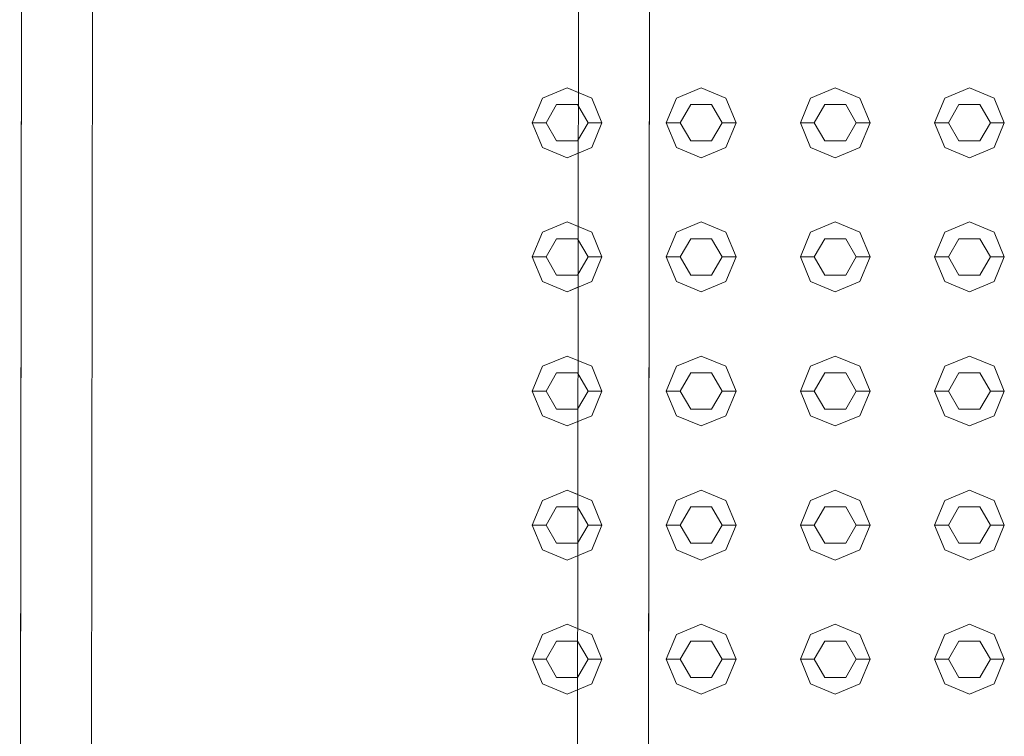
# Model space of a CAD drawing. Header units: millimetres. Extents: x 321 to 585, y -277 to 9.
# Tile 792 of 1056: x 344.006 to 344.711, y -18.312 to -17.799. Entities that reach past the tile are written whole.
import ezdxf

# ---------------------------------------------------------------- set-up
doc = ezdxf.new("R2010")
doc.units = ezdxf.units.MM
doc.header["$MEASUREMENT"] = 0
doc.layers.add('IFC-Elemento construtivo genérico-Contorno', color=253, linetype='Continuous', lineweight=5)
doc.layers.add('IFC-Porta-Contorno', color=142, linetype='Continuous', lineweight=5)

msp = doc.modelspace()

# ---------------------------------------------------------------- linework, layer by layer
at = {"layer": 'IFC-Elemento construtivo genérico-Contorno', "lineweight": 5}
for p, q in [((344.38007, -17.85509), (344.39775, -17.84777)), ((344.38007, -17.85509), (344.39775, -17.84777)), ((344.39775, -17.84777), (344.40574, -17.85108)), ((344.39775, -17.84777), (344.41543, -17.85509)), ((344.47607, -17.85509), (344.49375, -17.84777)), ((344.47607, -17.85509), (344.49375, -17.84777)), ((344.49375, -17.84777), (344.51143, -17.85509)), ((344.49375, -17.84777), (344.51143, -17.85509)), ((344.57207, -17.85509), (344.58975, -17.84777)), ((344.57207, -17.85509), (344.58975, -17.84777)), ((344.58975, -17.84777), (344.60743, -17.85509)), ((344.58975, -17.84777), (344.60743, -17.85509)), ((344.66807, -17.85509), (344.68575, -17.84777)), ((344.66807, -17.85509), (344.68575, -17.84777)), ((344.68575, -17.84777), (344.70343, -17.85509)), ((344.68575, -17.84777), (344.70343, -17.85509)), ((344.37275, -17.87277), (344.38007, -17.85509)), ((344.37275, -17.87277), (344.38007, -17.85509)), ((344.38275, -17.87277), (344.39025, -17.85978)), ((344.38275, -17.87277), (344.39025, -17.85978)), ((344.39025, -17.85978), (344.40525, -17.85978)), ((344.39025, -17.85978), (344.40525, -17.85978)), ((344.40525, -17.85978), (344.40573, -17.86061)), ((344.40525, -17.85978), (344.41275, -17.87277)), ((344.41543, -17.85509), (344.42275, -17.87277)), ((344.46875, -17.87277), (344.47607, -17.85509)), ((344.46875, -17.87277), (344.47607, -17.85509)), ((344.47875, -17.87277), (344.48625, -17.85978)), ((344.47875, -17.87277), (344.48625, -17.85978)), ((344.48625, -17.85978), (344.50125, -17.85978)), ((344.48625, -17.85978), (344.50125, -17.85978)), ((344.50125, -17.85978), (344.50875, -17.87277)), ((344.50125, -17.85978), (344.50875, -17.87277)), ((344.51143, -17.85509), (344.51875, -17.87277)), ((344.51143, -17.85509), (344.51875, -17.87277)), ((344.56475, -17.87277), (344.57207, -17.85509)), ((344.56475, -17.87277), (344.57207, -17.85509)), ((344.57475, -17.87277), (344.58225, -17.85978)), ((344.57475, -17.87277), (344.58225, -17.85978)), ((344.58225, -17.85978), (344.59725, -17.85978)), ((344.58225, -17.85978), (344.59725, -17.85978)), ((344.59725, -17.85978), (344.60475, -17.87277)), ((344.59725, -17.85978), (344.60475, -17.87277)), ((344.60743, -17.85509), (344.61475, -17.87277)), ((344.60743, -17.85509), (344.61475, -17.87277)), ((344.66075, -17.87277), (344.66807, -17.85509)), ((344.66075, -17.87277), (344.66807, -17.85509)), ((344.67075, -17.87277), (344.67825, -17.85978)), ((344.67075, -17.87277), (344.67825, -17.85978)), ((344.67825, -17.85978), (344.69325, -17.85978)), ((344.67825, -17.85978), (344.69325, -17.85978)), ((344.69325, -17.85978), (344.70075, -17.87277)), ((344.69325, -17.85978), (344.70075, -17.87277)), ((344.70343, -17.85509), (344.71075, -17.87277)), ((344.70343, -17.85509), (344.71075, -17.87277)), ((344.37275, -17.87277), (344.38275, -17.87277)), ((344.37275, -17.87277), (344.38007, -17.89044)), ((344.37275, -17.87277), (344.38275, -17.87277)), ((344.37275, -17.87277), (344.38007, -17.89044)), ((344.38275, -17.87277), (344.39025, -17.88575)), ((344.38275, -17.87277), (344.39025, -17.88575)), ((344.40525, -17.88575), (344.41275, -17.87277)), ((344.41275, -17.87277), (344.42275, -17.87277)), ((344.41543, -17.89044), (344.42275, -17.87277)), ((344.46875, -17.87277), (344.47875, -17.87277)), ((344.46875, -17.87277), (344.47607, -17.89044)), ((344.46875, -17.87277), (344.47875, -17.87277)), ((344.46875, -17.87277), (344.47607, -17.89044)), ((344.47875, -17.87277), (344.48625, -17.88575)), ((344.47875, -17.87277), (344.48625, -17.88575)), ((344.50125, -17.88575), (344.50875, -17.87277)), ((344.50125, -17.88575), (344.50875, -17.87277)), ((344.50875, -17.87277), (344.51875, -17.87277)), ((344.50875, -17.87277), (344.51875, -17.87277)), ((344.51143, -17.89044), (344.51875, -17.87277)), ((344.51143, -17.89044), (344.51875, -17.87277)), ((344.56475, -17.87277), (344.57475, -17.87277)), ((344.56475, -17.87277), (344.57207, -17.89044)), ((344.56475, -17.87277), (344.57475, -17.87277)), ((344.56475, -17.87277), (344.57207, -17.89044)), ((344.57475, -17.87277), (344.58225, -17.88575)), ((344.57475, -17.87277), (344.58225, -17.88575)), ((344.59725, -17.88575), (344.60475, -17.87277)), ((344.59725, -17.88575), (344.60475, -17.87277)), ((344.60475, -17.87277), (344.61475, -17.87277)), ((344.60475, -17.87277), (344.61475, -17.87277)), ((344.60743, -17.89044), (344.61475, -17.87277)), ((344.60743, -17.89044), (344.61475, -17.87277)), ((344.66075, -17.87277), (344.67075, -17.87277)), ((344.66075, -17.87277), (344.66807, -17.89044)), ((344.66075, -17.87277), (344.67075, -17.87277)), ((344.66075, -17.87277), (344.66807, -17.89044)), ((344.67075, -17.87277), (344.67825, -17.88575)), ((344.67075, -17.87277), (344.67825, -17.88575)), ((344.69325, -17.88575), (344.70075, -17.87277)), ((344.69325, -17.88575), (344.70075, -17.87277)), ((344.70075, -17.87277), (344.71075, -17.87277)), ((344.70075, -17.87277), (344.71075, -17.87277)), ((344.70343, -17.89044), (344.71075, -17.87277)), ((344.70343, -17.89044), (344.71075, -17.87277)), ((344.39025, -17.88575), (344.40525, -17.88575)), ((344.39025, -17.88575), (344.40525, -17.88575)), ((344.40525, -17.88575), (344.40569, -17.88498)), ((344.48625, -17.88575), (344.50125, -17.88575)), ((344.48625, -17.88575), (344.50125, -17.88575)), ((344.58225, -17.88575), (344.59725, -17.88575)), ((344.58225, -17.88575), (344.59725, -17.88575)), ((344.67825, -17.88575), (344.69325, -17.88575)), ((344.67825, -17.88575), (344.69325, -17.88575)), ((344.38007, -17.89044), (344.39775, -17.89777)), ((344.38007, -17.89044), (344.39775, -17.89777)), ((344.39775, -17.89777), (344.41543, -17.89044)), ((344.39775, -17.89777), (344.40568, -17.89447)), ((344.47607, -17.89044), (344.49375, -17.89777)), ((344.47607, -17.89044), (344.49375, -17.89777)), ((344.49375, -17.89777), (344.51143, -17.89044)), ((344.49375, -17.89777), (344.51143, -17.89044)), ((344.57207, -17.89044), (344.58975, -17.89777)), ((344.57207, -17.89044), (344.58975, -17.89777)), ((344.58975, -17.89777), (344.60743, -17.89044)), ((344.58975, -17.89777), (344.60743, -17.89044)), ((344.66807, -17.89044), (344.68575, -17.89777)), ((344.66807, -17.89044), (344.68575, -17.89777)), ((344.68575, -17.89777), (344.70343, -17.89044)), ((344.68575, -17.89777), (344.70343, -17.89044)), ((344.38007, -17.95109), (344.39775, -17.94377)), ((344.38007, -17.95109), (344.39775, -17.94377)), ((344.39775, -17.94377), (344.40561, -17.94702)), ((344.39775, -17.94377), (344.41543, -17.95109)), ((344.47607, -17.95109), (344.49375, -17.94377)), ((344.47607, -17.95109), (344.49375, -17.94377)), ((344.49375, -17.94377), (344.51143, -17.95109)), ((344.49375, -17.94377), (344.51143, -17.95109)), ((344.57207, -17.95109), (344.58975, -17.94377)), ((344.57207, -17.95109), (344.58975, -17.94377)), ((344.58975, -17.94377), (344.60743, -17.95109)), ((344.58975, -17.94377), (344.60743, -17.95109)), ((344.66807, -17.95109), (344.68575, -17.94377)), ((344.66807, -17.95109), (344.68575, -17.94377)), ((344.68575, -17.94377), (344.70343, -17.95109)), ((344.68575, -17.94377), (344.70343, -17.95109)), ((344.37275, -17.96877), (344.38007, -17.95109)), ((344.37275, -17.96877), (344.38007, -17.95109)), ((344.41543, -17.95109), (344.42275, -17.96877)), ((344.46875, -17.96877), (344.47607, -17.95109)), ((344.46875, -17.96877), (344.47607, -17.95109)), ((344.51143, -17.95109), (344.51875, -17.96877)), ((344.51143, -17.95109), (344.51875, -17.96877)), ((344.56475, -17.96877), (344.57207, -17.95109)), ((344.56475, -17.96877), (344.57207, -17.95109)), ((344.60743, -17.95109), (344.61475, -17.96877)), ((344.60743, -17.95109), (344.61475, -17.96877)), ((344.66075, -17.96877), (344.66807, -17.95109)), ((344.66075, -17.96877), (344.66807, -17.95109)), ((344.70343, -17.95109), (344.71075, -17.96877)), ((344.70343, -17.95109), (344.71075, -17.96877)), ((344.38275, -17.96877), (344.39025, -17.95577)), ((344.38275, -17.96877), (344.39025, -17.95577)), ((344.39025, -17.95577), (344.40525, -17.95577)), ((344.39025, -17.95577), (344.40525, -17.95577)), ((344.40525, -17.95577), (344.4056, -17.95639)), ((344.40525, -17.95577), (344.41275, -17.96877)), ((344.47875, -17.96877), (344.48625, -17.95577)), ((344.47875, -17.96877), (344.48625, -17.95577)), ((344.48625, -17.95577), (344.50125, -17.95577)), ((344.48625, -17.95577), (344.50125, -17.95577)), ((344.50125, -17.95577), (344.50875, -17.96877)), ((344.50125, -17.95577), (344.50875, -17.96877)), ((344.57475, -17.96877), (344.58225, -17.95577)), ((344.57475, -17.96877), (344.58225, -17.95577)), ((344.58225, -17.95577), (344.59725, -17.95577)), ((344.58225, -17.95577), (344.59725, -17.95577)), ((344.59725, -17.95577), (344.60475, -17.96877)), ((344.59725, -17.95577), (344.60475, -17.96877)), ((344.67075, -17.96877), (344.67825, -17.95577)), ((344.67075, -17.96877), (344.67825, -17.95577)), ((344.67825, -17.95577), (344.69325, -17.95577)), ((344.67825, -17.95577), (344.69325, -17.95577)), ((344.69325, -17.95577), (344.70075, -17.96877)), ((344.69325, -17.95577), (344.70075, -17.96877)), ((344.37275, -17.96877), (344.38275, -17.96877)), ((344.37275, -17.96877), (344.38007, -17.98645)), ((344.37275, -17.96877), (344.38275, -17.96877)), ((344.37275, -17.96877), (344.38007, -17.98645)), ((344.38275, -17.96877), (344.39025, -17.98176)), ((344.38275, -17.96877), (344.39025, -17.98176)), ((344.40525, -17.98176), (344.41275, -17.96877)), ((344.41275, -17.96877), (344.42275, -17.96877)), ((344.41543, -17.98645), (344.42275, -17.96877)), ((344.46875, -17.96877), (344.47875, -17.96877)), ((344.46875, -17.96877), (344.47607, -17.98645)), ((344.46875, -17.96877), (344.47875, -17.96877)), ((344.46875, -17.96877), (344.47607, -17.98645)), ((344.47875, -17.96877), (344.48625, -17.98176)), ((344.47875, -17.96877), (344.48625, -17.98176)), ((344.50125, -17.98176), (344.50875, -17.96877)), ((344.50125, -17.98176), (344.50875, -17.96877)), ((344.50875, -17.96877), (344.51875, -17.96877)), ((344.50875, -17.96877), (344.51875, -17.96877)), ((344.51143, -17.98645), (344.51875, -17.96877)), ((344.51143, -17.98645), (344.51875, -17.96877)), ((344.56475, -17.96877), (344.57475, -17.96877)), ((344.56475, -17.96877), (344.57207, -17.98645)), ((344.56475, -17.96877), (344.57475, -17.96877)), ((344.56475, -17.96877), (344.57207, -17.98645)), ((344.57475, -17.96877), (344.58225, -17.98176)), ((344.57475, -17.96877), (344.58225, -17.98176)), ((344.59725, -17.98176), (344.60475, -17.96877)), ((344.59725, -17.98176), (344.60475, -17.96877)), ((344.60475, -17.96877), (344.61475, -17.96877)), ((344.60475, -17.96877), (344.61475, -17.96877)), ((344.60743, -17.98645), (344.61475, -17.96877)), ((344.60743, -17.98645), (344.61475, -17.96877)), ((344.66075, -17.96877), (344.67075, -17.96877)), ((344.66075, -17.96877), (344.66807, -17.98645)), ((344.66075, -17.96877), (344.67075, -17.96877)), ((344.66075, -17.96877), (344.66807, -17.98645)), ((344.67075, -17.96877), (344.67825, -17.98176)), ((344.67075, -17.96877), (344.67825, -17.98176)), ((344.69325, -17.98176), (344.70075, -17.96877)), ((344.69325, -17.98176), (344.70075, -17.96877)), ((344.70075, -17.96877), (344.71075, -17.96877)), ((344.70075, -17.96877), (344.71075, -17.96877)), ((344.70343, -17.98645), (344.71075, -17.96877)), ((344.70343, -17.98645), (344.71075, -17.96877)), ((344.38007, -17.98645), (344.39775, -17.99377)), ((344.38007, -17.98645), (344.39775, -17.99377)), ((344.39025, -17.98176), (344.40525, -17.98176)), ((344.39025, -17.98176), (344.40525, -17.98176)), ((344.39775, -17.99377), (344.41543, -17.98645)), ((344.40525, -17.98176), (344.40557, -17.9812)), ((344.47607, -17.98645), (344.49375, -17.99377)), ((344.47607, -17.98645), (344.49375, -17.99377)), ((344.48625, -17.98176), (344.50125, -17.98176)), ((344.48625, -17.98176), (344.50125, -17.98176)), ((344.49375, -17.99377), (344.51143, -17.98645)), ((344.49375, -17.99377), (344.51143, -17.98645)), ((344.57207, -17.98645), (344.58975, -17.99377)), ((344.57207, -17.98645), (344.58975, -17.99377)), ((344.58225, -17.98176), (344.59725, -17.98176)), ((344.58225, -17.98176), (344.59725, -17.98176)), ((344.58975, -17.99377), (344.60743, -17.98645)), ((344.58975, -17.99377), (344.60743, -17.98645)), ((344.66807, -17.98645), (344.68575, -17.99377)), ((344.66807, -17.98645), (344.68575, -17.99377)), ((344.67825, -17.98176), (344.69325, -17.98176)), ((344.67825, -17.98176), (344.69325, -17.98176)), ((344.68575, -17.99377), (344.70343, -17.98645)), ((344.68575, -17.99377), (344.70343, -17.98645)), ((344.39775, -17.99377), (344.40556, -17.99054)), ((344.38007, -18.04709), (344.39775, -18.03977)), ((344.38007, -18.04709), (344.39775, -18.03977)), ((344.39775, -18.03977), (344.40549, -18.04297)), ((344.39775, -18.03977), (344.41543, -18.04709)), ((344.47607, -18.04709), (344.49375, -18.03977)), ((344.47607, -18.04709), (344.49375, -18.03977)), ((344.49375, -18.03977), (344.51143, -18.04709)), ((344.49375, -18.03977), (344.51143, -18.04709)), ((344.57207, -18.04709), (344.58975, -18.03977)), ((344.57207, -18.04709), (344.58975, -18.03977)), ((344.58975, -18.03977), (344.60743, -18.04709)), ((344.58975, -18.03977), (344.60743, -18.04709)), ((344.66807, -18.04709), (344.68575, -18.03977)), ((344.66807, -18.04709), (344.68575, -18.03977)), ((344.68575, -18.03977), (344.70343, -18.04709)), ((344.68575, -18.03977), (344.70343, -18.04709)), ((344.37275, -18.06477), (344.38007, -18.04709)), ((344.37275, -18.06477), (344.38007, -18.04709)), ((344.41543, -18.04709), (344.42275, -18.06477)), ((344.46875, -18.06477), (344.47607, -18.04709)), ((344.46875, -18.06477), (344.47607, -18.04709)), ((344.51143, -18.04709), (344.51875, -18.06477)), ((344.51143, -18.04709), (344.51875, -18.06477)), ((344.56475, -18.06477), (344.57207, -18.04709)), ((344.56475, -18.06477), (344.57207, -18.04709)), ((344.60743, -18.04709), (344.61475, -18.06477)), ((344.60743, -18.04709), (344.61475, -18.06477)), ((344.66075, -18.06477), (344.66807, -18.04709)), ((344.66075, -18.06477), (344.66807, -18.04709)), ((344.70343, -18.04709), (344.71075, -18.06477)), ((344.70343, -18.04709), (344.71075, -18.06477)), ((344.38275, -18.06477), (344.39025, -18.05178)), ((344.38275, -18.06477), (344.39025, -18.05178)), ((344.39025, -18.05178), (344.40525, -18.05178)), ((344.39025, -18.05178), (344.40525, -18.05178)), ((344.40525, -18.05178), (344.40548, -18.05218)), ((344.40525, -18.05178), (344.41275, -18.06477)), ((344.47875, -18.06477), (344.48625, -18.05178)), ((344.47875, -18.06477), (344.48625, -18.05178)), ((344.48625, -18.05178), (344.50125, -18.05178)), ((344.48625, -18.05178), (344.50125, -18.05178)), ((344.50125, -18.05178), (344.50875, -18.06477)), ((344.50125, -18.05178), (344.50875, -18.06477)), ((344.57475, -18.06477), (344.58225, -18.05178)), ((344.57475, -18.06477), (344.58225, -18.05178)), ((344.58225, -18.05178), (344.59725, -18.05178)), ((344.58225, -18.05178), (344.59725, -18.05178)), ((344.59725, -18.05178), (344.60475, -18.06477)), ((344.59725, -18.05178), (344.60475, -18.06477)), ((344.67075, -18.06477), (344.67825, -18.05178)), ((344.67075, -18.06477), (344.67825, -18.05178)), ((344.67825, -18.05178), (344.69325, -18.05178)), ((344.67825, -18.05178), (344.69325, -18.05178)), ((344.69325, -18.05178), (344.70075, -18.06477)), ((344.69325, -18.05178), (344.70075, -18.06477)), ((344.37275, -18.06477), (344.38275, -18.06477)), ((344.37275, -18.06477), (344.38007, -18.08244)), ((344.37275, -18.06477), (344.38275, -18.06477)), ((344.37275, -18.06477), (344.38007, -18.08244)), ((344.38275, -18.06477), (344.39025, -18.07776)), ((344.38275, -18.06477), (344.39025, -18.07776)), ((344.40525, -18.07776), (344.41275, -18.06477)), ((344.41275, -18.06477), (344.42275, -18.06477)), ((344.41543, -18.08244), (344.42275, -18.06477)), ((344.46875, -18.06477), (344.47875, -18.06477)), ((344.46875, -18.06477), (344.47607, -18.08244)), ((344.46875, -18.06477), (344.47875, -18.06477)), ((344.46875, -18.06477), (344.47607, -18.08244)), ((344.47875, -18.06477), (344.48625, -18.07776)), ((344.47875, -18.06477), (344.48625, -18.07776)), ((344.50125, -18.07776), (344.50875, -18.06477)), ((344.50125, -18.07776), (344.50875, -18.06477)), ((344.50875, -18.06477), (344.51875, -18.06477)), ((344.50875, -18.06477), (344.51875, -18.06477)), ((344.51143, -18.08244), (344.51875, -18.06477)), ((344.51143, -18.08244), (344.51875, -18.06477)), ((344.56475, -18.06477), (344.57475, -18.06477)), ((344.56475, -18.06477), (344.57207, -18.08244)), ((344.56475, -18.06477), (344.57475, -18.06477)), ((344.56475, -18.06477), (344.57207, -18.08244)), ((344.57475, -18.06477), (344.58225, -18.07776)), ((344.57475, -18.06477), (344.58225, -18.07776)), ((344.59725, -18.07776), (344.60475, -18.06477)), ((344.59725, -18.07776), (344.60475, -18.06477)), ((344.60475, -18.06477), (344.61475, -18.06477)), ((344.60475, -18.06477), (344.61475, -18.06477)), ((344.60743, -18.08244), (344.61475, -18.06477)), ((344.60743, -18.08244), (344.61475, -18.06477)), ((344.66075, -18.06477), (344.67075, -18.06477)), ((344.66075, -18.06477), (344.66807, -18.08244)), ((344.66075, -18.06477), (344.67075, -18.06477)), ((344.66075, -18.06477), (344.66807, -18.08244)), ((344.67075, -18.06477), (344.67825, -18.07776)), ((344.67075, -18.06477), (344.67825, -18.07776)), ((344.69325, -18.07776), (344.70075, -18.06477)), ((344.69325, -18.07776), (344.70075, -18.06477)), ((344.70075, -18.06477), (344.71075, -18.06477)), ((344.70075, -18.06477), (344.71075, -18.06477)), ((344.70343, -18.08244), (344.71075, -18.06477)), ((344.70343, -18.08244), (344.71075, -18.06477)), ((344.39025, -18.07776), (344.40525, -18.07776)), ((344.39025, -18.07776), (344.40525, -18.07776)), ((344.40525, -18.07776), (344.40544, -18.07741)), ((344.48625, -18.07776), (344.50125, -18.07776)), ((344.48625, -18.07776), (344.50125, -18.07776)), ((344.58225, -18.07776), (344.59725, -18.07776)), ((344.58225, -18.07776), (344.59725, -18.07776)), ((344.67825, -18.07776), (344.69325, -18.07776)), ((344.67825, -18.07776), (344.69325, -18.07776)), ((344.38007, -18.08244), (344.39775, -18.08977)), ((344.38007, -18.08244), (344.39775, -18.08977)), ((344.39775, -18.08977), (344.41543, -18.08244)), ((344.47607, -18.08244), (344.49375, -18.08977)), ((344.47607, -18.08244), (344.49375, -18.08977)), ((344.49375, -18.08977), (344.51143, -18.08244)), ((344.49375, -18.08977), (344.51143, -18.08244)), ((344.57207, -18.08244), (344.58975, -18.08977)), ((344.57207, -18.08244), (344.58975, -18.08977)), ((344.58975, -18.08977), (344.60743, -18.08244)), ((344.58975, -18.08977), (344.60743, -18.08244)), ((344.66807, -18.08244), (344.68575, -18.08977)), ((344.66807, -18.08244), (344.68575, -18.08977)), ((344.68575, -18.08977), (344.70343, -18.08244)), ((344.68575, -18.08977), (344.70343, -18.08244)), ((344.39775, -18.08977), (344.40543, -18.08658)), ((344.38007, -18.14309), (344.39775, -18.13576)), ((344.38007, -18.14309), (344.39775, -18.13576)), ((344.39775, -18.13576), (344.40536, -18.13892)), ((344.39775, -18.13576), (344.41543, -18.14309)), ((344.47607, -18.14309), (344.49375, -18.13576)), ((344.47607, -18.14309), (344.49375, -18.13576)), ((344.49375, -18.13576), (344.51143, -18.14309)), ((344.49375, -18.13576), (344.51143, -18.14309)), ((344.57207, -18.14309), (344.58975, -18.13576)), ((344.57207, -18.14309), (344.58975, -18.13576)), ((344.58975, -18.13576), (344.60743, -18.14309)), ((344.58975, -18.13576), (344.60743, -18.14309)), ((344.66807, -18.14309), (344.68575, -18.13576)), ((344.66807, -18.14309), (344.68575, -18.13576)), ((344.68575, -18.13576), (344.70343, -18.14309)), ((344.68575, -18.13576), (344.70343, -18.14309)), ((344.37275, -18.16076), (344.38007, -18.14309)), ((344.37275, -18.16076), (344.38007, -18.14309)), ((344.38275, -18.16076), (344.39025, -18.14778)), ((344.38275, -18.16076), (344.39025, -18.14778)), ((344.39025, -18.14778), (344.40535, -18.14778)), ((344.39025, -18.14778), (344.40525, -18.14778)), ((344.40525, -18.14778), (344.40535, -18.14796)), ((344.40525, -18.14778), (344.41275, -18.16076)), ((344.41543, -18.14309), (344.42275, -18.16076)), ((344.46875, -18.16076), (344.47607, -18.14309)), ((344.46875, -18.16076), (344.47607, -18.14309)), ((344.47875, -18.16076), (344.48625, -18.14778)), ((344.47875, -18.16076), (344.48625, -18.14778)), ((344.48625, -18.14778), (344.50125, -18.14778)), ((344.48625, -18.14778), (344.50125, -18.14778)), ((344.50125, -18.14778), (344.50875, -18.16076)), ((344.50125, -18.14778), (344.50875, -18.16076)), ((344.51143, -18.14309), (344.51875, -18.16076)), ((344.51143, -18.14309), (344.51875, -18.16076)), ((344.56475, -18.16076), (344.57207, -18.14309)), ((344.56475, -18.16076), (344.57207, -18.14309)), ((344.57475, -18.16076), (344.58225, -18.14778)), ((344.57475, -18.16076), (344.58225, -18.14778)), ((344.58225, -18.14778), (344.59725, -18.14778)), ((344.58225, -18.14778), (344.59725, -18.14778)), ((344.59725, -18.14778), (344.60475, -18.16076)), ((344.59725, -18.14778), (344.60475, -18.16076)), ((344.60743, -18.14309), (344.61475, -18.16076)), ((344.60743, -18.14309), (344.61475, -18.16076)), ((344.66075, -18.16076), (344.66807, -18.14309)), ((344.66075, -18.16076), (344.66807, -18.14309)), ((344.67075, -18.16076), (344.67825, -18.14778)), ((344.67075, -18.16076), (344.67825, -18.14778)), ((344.67825, -18.14778), (344.69325, -18.14778)), ((344.67825, -18.14778), (344.69325, -18.14778)), ((344.69325, -18.14778), (344.70075, -18.16076)), ((344.69325, -18.14778), (344.70075, -18.16076)), ((344.70343, -18.14309), (344.71075, -18.16076)), ((344.70343, -18.14309), (344.71075, -18.16076)), ((344.37275, -18.16076), (344.38275, -18.16076)), ((344.37275, -18.16076), (344.38007, -18.17845)), ((344.37275, -18.16076), (344.38275, -18.16076)), ((344.37275, -18.16076), (344.38007, -18.17845)), ((344.38275, -18.16076), (344.39025, -18.17376)), ((344.38275, -18.16076), (344.39025, -18.17376)), ((344.40525, -18.17376), (344.41275, -18.16076)), ((344.41275, -18.16076), (344.42275, -18.16076)), ((344.41543, -18.17845), (344.42275, -18.16076)), ((344.46875, -18.16076), (344.47875, -18.16076)), ((344.46875, -18.16076), (344.47607, -18.17845)), ((344.46875, -18.16076), (344.47875, -18.16076)), ((344.46875, -18.16076), (344.47607, -18.17845)), ((344.47875, -18.16076), (344.48625, -18.17376)), ((344.47875, -18.16076), (344.48625, -18.17376)), ((344.50125, -18.17376), (344.50875, -18.16076)), ((344.50125, -18.17376), (344.50875, -18.16076)), ((344.50875, -18.16076), (344.51875, -18.16076)), ((344.50875, -18.16076), (344.51875, -18.16076)), ((344.51143, -18.17845), (344.51875, -18.16076)), ((344.51143, -18.17845), (344.51875, -18.16076)), ((344.56475, -18.16076), (344.57475, -18.16076)), ((344.56475, -18.16076), (344.57207, -18.17845)), ((344.56475, -18.16076), (344.57475, -18.16076)), ((344.56475, -18.16076), (344.57207, -18.17845)), ((344.57475, -18.16076), (344.58225, -18.17376)), ((344.57475, -18.16076), (344.58225, -18.17376)), ((344.59725, -18.17376), (344.60475, -18.16076)), ((344.59725, -18.17376), (344.60475, -18.16076)), ((344.60475, -18.16076), (344.61475, -18.16076)), ((344.60475, -18.16076), (344.61475, -18.16076)), ((344.60743, -18.17845), (344.61475, -18.16076)), ((344.60743, -18.17845), (344.61475, -18.16076)), ((344.66075, -18.16076), (344.67075, -18.16076)), ((344.66075, -18.16076), (344.66807, -18.17845)), ((344.66075, -18.16076), (344.67075, -18.16076)), ((344.66075, -18.16076), (344.66807, -18.17845)), ((344.67075, -18.16076), (344.67825, -18.17376)), ((344.67075, -18.16076), (344.67825, -18.17376)), ((344.69325, -18.17376), (344.70075, -18.16076)), ((344.69325, -18.17376), (344.70075, -18.16076)), ((344.70075, -18.16076), (344.71075, -18.16076)), ((344.70075, -18.16076), (344.71075, -18.16076)), ((344.70343, -18.17845), (344.71075, -18.16076)), ((344.70343, -18.17845), (344.71075, -18.16076)), ((344.39025, -18.17376), (344.40532, -18.17376)), ((344.39025, -18.17376), (344.40525, -18.17376)), ((344.40525, -18.17376), (344.40532, -18.17364)), ((344.48625, -18.17376), (344.50125, -18.17376)), ((344.48625, -18.17376), (344.50125, -18.17376)), ((344.58225, -18.17376), (344.59725, -18.17376)), ((344.58225, -18.17376), (344.59725, -18.17376)), ((344.67825, -18.17376), (344.69325, -18.17376)), ((344.67825, -18.17376), (344.69325, -18.17376)), ((344.38007, -18.17845), (344.39775, -18.18576)), ((344.38007, -18.17845), (344.39775, -18.18576)), ((344.39775, -18.18576), (344.41543, -18.17845)), ((344.39775, -18.18576), (344.40531, -18.18264)), ((344.47607, -18.17845), (344.49375, -18.18576)), ((344.47607, -18.17845), (344.49375, -18.18576)), ((344.49375, -18.18576), (344.51143, -18.17845)), ((344.49375, -18.18576), (344.51143, -18.17845)), ((344.57207, -18.17845), (344.58975, -18.18576)), ((344.57207, -18.17845), (344.58975, -18.18576)), ((344.58975, -18.18576), (344.60743, -18.17845)), ((344.58975, -18.18576), (344.60743, -18.17845)), ((344.66807, -18.17845), (344.68575, -18.18576)), ((344.66807, -18.17845), (344.68575, -18.18576)), ((344.68575, -18.18576), (344.70343, -18.17845)), ((344.68575, -18.18576), (344.70343, -18.17845)), ((344.38007, -18.23909), (344.39775, -18.23177)), ((344.38007, -18.23909), (344.39775, -18.23177)), ((344.39775, -18.23177), (344.40524, -18.23488)), ((344.39775, -18.23177), (344.41543, -18.23909)), ((344.47607, -18.23909), (344.49375, -18.23177)), ((344.47607, -18.23909), (344.49375, -18.23177)), ((344.49375, -18.23177), (344.51143, -18.23909)), ((344.49375, -18.23177), (344.51143, -18.23909)), ((344.57207, -18.23909), (344.58975, -18.23177)), ((344.57207, -18.23909), (344.58975, -18.23177)), ((344.58975, -18.23177), (344.60743, -18.23909)), ((344.58975, -18.23177), (344.60743, -18.23909)), ((344.66807, -18.23909), (344.68575, -18.23177)), ((344.66807, -18.23909), (344.68575, -18.23177)), ((344.68575, -18.23177), (344.70343, -18.23909)), ((344.68575, -18.23177), (344.70343, -18.23909)), ((344.37275, -18.25677), (344.38007, -18.23909)), ((344.37275, -18.25677), (344.38007, -18.23909)), ((344.41543, -18.23909), (344.42275, -18.25677)), ((344.46875, -18.25677), (344.47607, -18.23909)), ((344.46875, -18.25677), (344.47607, -18.23909)), ((344.51143, -18.23909), (344.51875, -18.25677)), ((344.51143, -18.23909), (344.51875, -18.25677)), ((344.56475, -18.25677), (344.57207, -18.23909)), ((344.56475, -18.25677), (344.57207, -18.23909)), ((344.60743, -18.23909), (344.61475, -18.25677)), ((344.60743, -18.23909), (344.61475, -18.25677)), ((344.66075, -18.25677), (344.66807, -18.23909)), ((344.66075, -18.25677), (344.66807, -18.23909)), ((344.70343, -18.23909), (344.71075, -18.25677)), ((344.70343, -18.23909), (344.71075, -18.25677)), ((344.38275, -18.25677), (344.39025, -18.24378)), ((344.38275, -18.25677), (344.39025, -18.24378)), ((344.39025, -18.24378), (344.40523, -18.24378)), ((344.39025, -18.24378), (344.40525, -18.24378)), ((344.40525, -18.24378), (344.41275, -18.25677)), ((344.47875, -18.25677), (344.48625, -18.24378)), ((344.47875, -18.25677), (344.48625, -18.24378)), ((344.48625, -18.24378), (344.50125, -18.24378)), ((344.48625, -18.24378), (344.50125, -18.24378)), ((344.50125, -18.24378), (344.50875, -18.25677)), ((344.50125, -18.24378), (344.50875, -18.25677)), ((344.57475, -18.25677), (344.58225, -18.24378)), ((344.57475, -18.25677), (344.58225, -18.24378)), ((344.58225, -18.24378), (344.59725, -18.24378)), ((344.58225, -18.24378), (344.59725, -18.24378)), ((344.59725, -18.24378), (344.60475, -18.25677)), ((344.59725, -18.24378), (344.60475, -18.25677)), ((344.67075, -18.25677), (344.67825, -18.24378)), ((344.67075, -18.25677), (344.67825, -18.24378)), ((344.67825, -18.24378), (344.69325, -18.24378)), ((344.67825, -18.24378), (344.69325, -18.24378)), ((344.69325, -18.24378), (344.70075, -18.25677)), ((344.69325, -18.24378), (344.70075, -18.25677)), ((344.37275, -18.25677), (344.38275, -18.25677)), ((344.37275, -18.25677), (344.38007, -18.27445)), ((344.37275, -18.25677), (344.38275, -18.25677)), ((344.37275, -18.25677), (344.38007, -18.27445)), ((344.38275, -18.25677), (344.39025, -18.26976)), ((344.38275, -18.25677), (344.39025, -18.26976)), ((344.40525, -18.26976), (344.41275, -18.25677)), ((344.41275, -18.25677), (344.42275, -18.25677)), ((344.41543, -18.27445), (344.42275, -18.25677)), ((344.46875, -18.25677), (344.47875, -18.25677)), ((344.46875, -18.25677), (344.47607, -18.27445)), ((344.46875, -18.25677), (344.47875, -18.25677)), ((344.46875, -18.25677), (344.47607, -18.27445)), ((344.47875, -18.25677), (344.48625, -18.26976)), ((344.47875, -18.25677), (344.48625, -18.26976)), ((344.50125, -18.26976), (344.50875, -18.25677)), ((344.50125, -18.26976), (344.50875, -18.25677)), ((344.50875, -18.25677), (344.51875, -18.25677)), ((344.50875, -18.25677), (344.51875, -18.25677)), ((344.51143, -18.27445), (344.51875, -18.25677)), ((344.51143, -18.27445), (344.51875, -18.25677)), ((344.56475, -18.25677), (344.57475, -18.25677)), ((344.56475, -18.25677), (344.57207, -18.27445)), ((344.56475, -18.25677), (344.57475, -18.25677)), ((344.56475, -18.25677), (344.57207, -18.27445)), ((344.57475, -18.25677), (344.58225, -18.26976)), ((344.57475, -18.25677), (344.58225, -18.26976)), ((344.59725, -18.26976), (344.60475, -18.25677)), ((344.59725, -18.26976), (344.60475, -18.25677)), ((344.60475, -18.25677), (344.61475, -18.25677)), ((344.60475, -18.25677), (344.61475, -18.25677)), ((344.60743, -18.27445), (344.61475, -18.25677)), ((344.60743, -18.27445), (344.61475, -18.25677)), ((344.66075, -18.25677), (344.67075, -18.25677)), ((344.66075, -18.25677), (344.66807, -18.27445)), ((344.66075, -18.25677), (344.67075, -18.25677)), ((344.66075, -18.25677), (344.66807, -18.27445)), ((344.67075, -18.25677), (344.67825, -18.26976)), ((344.67075, -18.25677), (344.67825, -18.26976)), ((344.69325, -18.26976), (344.70075, -18.25677)), ((344.69325, -18.26976), (344.70075, -18.25677)), ((344.70075, -18.25677), (344.71075, -18.25677)), ((344.70075, -18.25677), (344.71075, -18.25677)), ((344.70343, -18.27445), (344.71075, -18.25677)), ((344.70343, -18.27445), (344.71075, -18.25677)), ((344.38007, -18.27445), (344.39775, -18.28177)), ((344.38007, -18.27445), (344.39775, -18.28177)), ((344.39025, -18.26976), (344.40519, -18.26976)), ((344.39025, -18.26976), (344.40525, -18.26976)), ((344.39775, -18.28177), (344.41543, -18.27445)), ((344.47607, -18.27445), (344.49375, -18.28177)), ((344.47607, -18.27445), (344.49375, -18.28177)), ((344.48625, -18.26976), (344.50125, -18.26976)), ((344.48625, -18.26976), (344.50125, -18.26976)), ((344.49375, -18.28177), (344.51143, -18.27445)), ((344.49375, -18.28177), (344.51143, -18.27445)), ((344.57207, -18.27445), (344.58975, -18.28177)), ((344.57207, -18.27445), (344.58975, -18.28177)), ((344.58225, -18.26976), (344.59725, -18.26976)), ((344.58225, -18.26976), (344.59725, -18.26976)), ((344.58975, -18.28177), (344.60743, -18.27445)), ((344.58975, -18.28177), (344.60743, -18.27445)), ((344.66807, -18.27445), (344.68575, -18.28177)), ((344.66807, -18.27445), (344.68575, -18.28177)), ((344.67825, -18.26976), (344.69325, -18.26976)), ((344.67825, -18.26976), (344.69325, -18.26976)), ((344.68575, -18.28177), (344.70343, -18.27445)), ((344.68575, -18.28177), (344.70343, -18.27445)), ((344.39775, -18.28177), (344.40518, -18.27869))]:
    msp.add_line(p, q, dxfattribs=at)
at = {"layer": 'IFC-Porta-Contorno', "color": 7, "lineweight": 5}
for p, q in [((344.00595, -18.71718), (344.00856, -16.70007)), ((344.00647, -18.31192), (344.00856, -16.70007)), ((344.45558, -18.71724), (344.45819, -16.70014)), ((344.4561, -18.31198), (344.45819, -16.70014)), ((344.05688, -18.73728), (344.05896, -17.12542)), ((344.40459, -18.7372), (344.40668, -17.12535)), ((344.00592, -18.73721), (344.00647, -18.31192))]:
    msp.add_line(p, q, dxfattribs=at)

doc.saveas('drawing.dxf')
